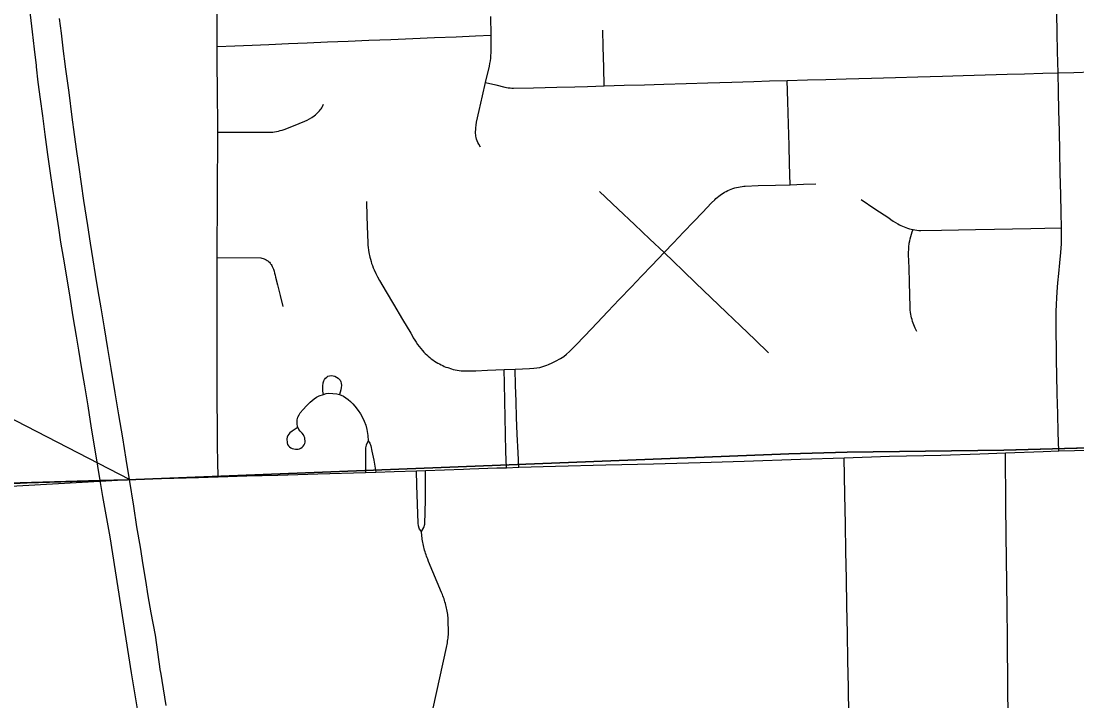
# Model space of a CAD drawing. Extents: x 0 to 34, y 0 to 22.
# Drawn here: x 6.11 to 6.4399, y 20.3953 to 20.6078 of the extents above; entities that cross this region are included whole.
import ezdxf

# ---------------------------------------------------------------- set-up
doc = ezdxf.new("R2010")
doc.units = 0
for name, color, linetype in [('GM_X_City_Street', 7, 'Continuous'), ('GM_X_Corporation', 7, 'Continuous'), ('GM_X_County_Road', 7, 'Continuous'), ('GM_X_Interstate_Route', 7, 'Continuous'), ('GM_X_Rail_Line_Text', 7, 'Continuous'), ('GM_X_Township', 7, 'Continuous'), ('GM_X_Unincorporated', 7, 'Continuous'), ('SH_Cut_Line', 7, 'Continuous'), ('SH_Text', 7, 'Continuous')]:
    doc.layers.add(name, color=color, linetype=linetype)

msp = doc.modelspace()

# ---------------------------------------------------------------- linework, layer by layer
at = {"layer": 'GM_X_City_Street'}
for points in [[(6.17152, 20.46534), (6.17145, 20.47001), (6.17132, 20.47505), (6.17123, 20.49513), (6.17119, 20.5003), (6.17123, 20.53392), (6.17139, 20.57306), (6.1713, 20.58763), (6.17126, 20.59294), (6.17122, 20.59986), (6.17104, 20.64136)], [(6.2535, 20.56832), (6.25297, 20.56931), (6.25274, 20.56983), (6.25252, 20.57035), (6.25233, 20.57088), (6.25216, 20.57142), (6.25208, 20.57184), (6.25203, 20.57226), (6.25199, 20.57268), (6.25204, 20.57438), (6.25213, 20.57522), (6.25229, 20.57618), (6.25314, 20.57986), (6.25418, 20.58437), (6.25514, 20.58856), (6.25633, 20.59364), (6.25648, 20.59448), (6.25661, 20.59532), (6.25672, 20.59617), (6.2568, 20.59701), (6.25687, 20.59786), (6.25691, 20.59871), (6.25687, 20.60333), (6.25679, 20.60919)], [(6.43425, 20.47345), (6.43406, 20.4792), (6.43394, 20.48503), (6.43381, 20.49125), (6.43369, 20.4972), (6.4336, 20.50173), (6.43352, 20.50565), (6.43344, 20.5103), (6.43341, 20.51402), (6.43348, 20.51694), (6.43356, 20.51932), (6.43364, 20.52116), (6.43379, 20.52312), (6.43402, 20.52592), (6.43425, 20.52884), (6.43461, 20.53219), (6.43494, 20.5354), (6.43509, 20.5382), (6.43514, 20.54319), (6.43503, 20.54792), (6.43491, 20.55352), (6.43475, 20.56032), (6.4346, 20.567), (6.43445, 20.57337), (6.43431, 20.57982), (6.43417, 20.58577), (6.43404, 20.59159), (6.4339, 20.59825), (6.43377, 20.60412), (6.43364, 20.61023)], [(6.2922, 20.58751), (6.29206, 20.59328), (6.29188, 20.59969), (6.29173, 20.60491)], [(6.17122, 20.59986), (6.17673, 20.60008), (6.18216, 20.6003), (6.18742, 20.60051), (6.19351, 20.60076), (6.19939, 20.601), (6.20573, 20.60126), (6.21217, 20.60152), (6.2186, 20.60178), (6.22556, 20.60206), (6.23241, 20.60234), (6.23913, 20.60261), (6.24589, 20.60289), (6.25195, 20.60313), (6.25687, 20.60333)], [(6.25514, 20.58856), (6.25831, 20.58782), (6.26113, 20.58715), (6.26167, 20.58704), (6.26222, 20.58695), (6.26277, 20.58687), (6.26333, 20.58682), (6.26389, 20.58679), (6.27011, 20.5869), (6.27743, 20.5871), (6.28297, 20.58726), (6.287, 20.58737), (6.2922, 20.58751), (6.29847, 20.5877), (6.30481, 20.58789), (6.31081, 20.58807), (6.31781, 20.58828), (6.32456, 20.58849), (6.33207, 20.58871), (6.33896, 20.58892), (6.3439, 20.58907), (6.34943, 20.58924), (6.3557, 20.58941), (6.36149, 20.58957), (6.36787, 20.58975), (6.37571, 20.58997), (6.38326, 20.59018), (6.39022, 20.59037), (6.39795, 20.59059), (6.40441, 20.59077), (6.41125, 20.59096), (6.41818, 20.59115), (6.42357, 20.5913), (6.42925, 20.59146), (6.43404, 20.59159), (6.43903, 20.59173), (6.44449, 20.59189)], [(6.35033, 20.55665), (6.35015, 20.56319), (6.34999, 20.56889), (6.34981, 20.57553), (6.34961, 20.58269), (6.34943, 20.58924)], [(6.17139, 20.57306), (6.18858, 20.5731), (6.18918, 20.57318), (6.18978, 20.57327), (6.19037, 20.57339), (6.19096, 20.57353), (6.19154, 20.57369), (6.19212, 20.57387), (6.19511, 20.57506), (6.19867, 20.57648), (6.19941, 20.57686), (6.20013, 20.57726), (6.20084, 20.57769), (6.20153, 20.57814), (6.20196, 20.57851), (6.20238, 20.5789), (6.20279, 20.5793), (6.20318, 20.57971), (6.20344, 20.58002), (6.20369, 20.58035), (6.20392, 20.58069), (6.20414, 20.58104), (6.2045, 20.58177)], [(6.2179, 20.55136), (6.21803, 20.54667), (6.21818, 20.54093), (6.21829, 20.53853), (6.21835, 20.53775), (6.21844, 20.53698), (6.21854, 20.53623), (6.21867, 20.53545), (6.21898, 20.53401), (6.21915, 20.53335), (6.21932, 20.53268), (6.21951, 20.53201), (6.21975, 20.53134), (6.21999, 20.5307), (6.22027, 20.53007), (6.2208, 20.52893), (6.22136, 20.52783), (6.22196, 20.52672), (6.22409, 20.52315), (6.22638, 20.51929), (6.22919, 20.51455), (6.23175, 20.51026), (6.23214, 20.50952), (6.23254, 20.50881), (6.23298, 20.5081), (6.23343, 20.50741), (6.23388, 20.50673), (6.23437, 20.50608), (6.23487, 20.50541), (6.2354, 20.50479), (6.23582, 20.50432), (6.23627, 20.50388), (6.23672, 20.50345), (6.23719, 20.50302), (6.23766, 20.50263), (6.23816, 20.50225), (6.23867, 20.50188), (6.23919, 20.50154), (6.23971, 20.50119), (6.2402, 20.50089), (6.2407, 20.50061), (6.24119, 20.50035), (6.24171, 20.5001), (6.24222, 20.49986), (6.24274, 20.49966), (6.24328, 20.49947), (6.24442, 20.49911), (6.24502, 20.49893), (6.2456, 20.4988), (6.24623, 20.49867), (6.24683, 20.49857), (6.24745, 20.49848), (6.24961, 20.49844), (6.2521, 20.4985), (6.25572, 20.49865), (6.2609, 20.49887), (6.26435, 20.49899), (6.2667, 20.49908), (6.26881, 20.49917), (6.27019, 20.49926), (6.27111, 20.49937), (6.27203, 20.49954), (6.27304, 20.49985), (6.27423, 20.50023), (6.27482, 20.50044), (6.27595, 20.50093), (6.27702, 20.50146), (6.27858, 20.50232), (6.27955, 20.50297), (6.28046, 20.50367), (6.28133, 20.50447), (6.28229, 20.50544), (6.28326, 20.50641), (6.28615, 20.50944), (6.28996, 20.51342), (6.29333, 20.51696), (6.29691, 20.52072), (6.3007, 20.52469), (6.30386, 20.52801), (6.30711, 20.53141), (6.31091, 20.5354), (6.31382, 20.53844), (6.31703, 20.5418), (6.32022, 20.54514), (6.32293, 20.54798), (6.32578, 20.55096), (6.32673, 20.55195), (6.32713, 20.55233), (6.32755, 20.55269), (6.32798, 20.55304), (6.32842, 20.55338), (6.32887, 20.55369), (6.32934, 20.55399), (6.32982, 20.55428), (6.3303, 20.55454), (6.33083, 20.5548), (6.33136, 20.55503), (6.3319, 20.55524), (6.33245, 20.55543), (6.333, 20.55561), (6.33357, 20.55576), (6.33413, 20.5559), (6.3347, 20.55601), (6.33527, 20.55611), (6.33585, 20.55618), (6.33628, 20.55623), (6.34034, 20.55636), (6.34575, 20.55651), (6.35033, 20.55665), (6.35452, 20.55677), (6.35831, 20.55688)], [(6.29073, 20.55454), (6.2966, 20.54898), (6.30167, 20.54416), (6.30647, 20.53961), (6.31091, 20.5354)], [(6.37251, 20.55198), (6.37679, 20.54913), (6.38112, 20.54625), (6.38181, 20.54576), (6.38251, 20.54529), (6.38323, 20.54484), (6.38395, 20.54441), (6.38444, 20.54414), (6.38494, 20.54389), (6.38546, 20.54365), (6.38597, 20.54343), (6.3865, 20.54323), (6.38703, 20.54305), (6.38757, 20.54289), (6.38811, 20.54274), (6.38872, 20.54261), (6.38933, 20.5425), (6.38995, 20.54241), (6.39057, 20.54235), (6.39119, 20.54231), (6.39763, 20.54242), (6.4029, 20.54253), (6.40822, 20.54264), (6.41416, 20.54276), (6.41986, 20.54288), (6.42552, 20.543), (6.4299, 20.54309), (6.43514, 20.54319)], [(6.38989, 20.51078), (6.38938, 20.5118), (6.38914, 20.51232), (6.38893, 20.51285), (6.38873, 20.51338), (6.38855, 20.51393), (6.3884, 20.51448), (6.38826, 20.51503), (6.38813, 20.51559), (6.38803, 20.51615), (6.38794, 20.51672), (6.38786, 20.51754), (6.3878, 20.51838), (6.3877, 20.52222), (6.38759, 20.52607), (6.38747, 20.53066), (6.38735, 20.53484), (6.3874, 20.53715), (6.38753, 20.53833), (6.38768, 20.53905), (6.38785, 20.53977), (6.38804, 20.54049), (6.38825, 20.5412), (6.38848, 20.54191), (6.38872, 20.54261)], [(6.31091, 20.5354), (6.31384, 20.53259), (6.31686, 20.5297), (6.32088, 20.52584), (6.32552, 20.52139), (6.33037, 20.51674), (6.33477, 20.51252), (6.33934, 20.50814), (6.34353, 20.50412)], [(6.17123, 20.53392), (6.18485, 20.53378), (6.18522, 20.5337), (6.18558, 20.53359), (6.18594, 20.53346), (6.18629, 20.53331), (6.18656, 20.53316), (6.18683, 20.53299), (6.18708, 20.53281), (6.18732, 20.53261), (6.18754, 20.53239), (6.18776, 20.53216), (6.18795, 20.53191), (6.18813, 20.53165), (6.18829, 20.53139), (6.18844, 20.53111), (6.18856, 20.53082), (6.18879, 20.53022), (6.189, 20.52962), (6.18918, 20.52901), (6.18933, 20.52838), (6.18946, 20.52776), (6.19007, 20.52532), (6.1909, 20.52202), (6.19175, 20.51861)], [(6.26166, 20.4682), (6.26147, 20.47326), (6.26135, 20.47863), (6.26123, 20.48392), (6.26111, 20.4891), (6.26099, 20.49451), (6.2609, 20.49887)], [(6.26549, 20.46831), (6.26527, 20.47289), (6.265, 20.47863), (6.26483, 20.48385), (6.26467, 20.48888), (6.26451, 20.49395), (6.26435, 20.49899)], [(6.20443, 20.49111), (6.20429, 20.49213), (6.20424, 20.49365), (6.20434, 20.49475), (6.20452, 20.49529), (6.20476, 20.49577), (6.20508, 20.49617), (6.20546, 20.4965), (6.20587, 20.49676), (6.20631, 20.49692), (6.20701, 20.49698), (6.20751, 20.49693), (6.20805, 20.49676), (6.20857, 20.49652), (6.20904, 20.49621), (6.20939, 20.49589), (6.20968, 20.4955), (6.20989, 20.49507), (6.21002, 20.49461), (6.21008, 20.49393), (6.21002, 20.49326), (6.20988, 20.49254), (6.20946, 20.49106)], [(6.19623, 20.48064), (6.19464, 20.4796), (6.19399, 20.4791), (6.19365, 20.4787), (6.19336, 20.47825), (6.19315, 20.47776), (6.19302, 20.47725), (6.19309, 20.47592), (6.19326, 20.47548), (6.19352, 20.47507), (6.19384, 20.47471), (6.19421, 20.47442), (6.19464, 20.4742), (6.19517, 20.47404), (6.19567, 20.47396), (6.19651, 20.47401), (6.19697, 20.47412), (6.19741, 20.47431), (6.19779, 20.47457), (6.19813, 20.47491), (6.1984, 20.47531), (6.19859, 20.47574), (6.19871, 20.4762), (6.19864, 20.47748), (6.19847, 20.47797), (6.19817, 20.47848), (6.19779, 20.47894), (6.19713, 20.47961), (6.19673, 20.48016), (6.19636, 20.48106), (6.19621, 20.48188), (6.19627, 20.48316), (6.19648, 20.48396), (6.19681, 20.4847), (6.19718, 20.48531), (6.1981, 20.48641), (6.19916, 20.48752), (6.20033, 20.48865), (6.20154, 20.48972), (6.20232, 20.4902), (6.20314, 20.49062), (6.20443, 20.49111), (6.20532, 20.49135), (6.20614, 20.49146), (6.20864, 20.4913), (6.20946, 20.49106), (6.21067, 20.4905), (6.21144, 20.49005), (6.21216, 20.48954), (6.21292, 20.48889), (6.21364, 20.48819), (6.21429, 20.48744), (6.21528, 20.48612), (6.216, 20.48505), (6.21664, 20.48393), (6.21719, 20.48273), (6.21765, 20.48146), (6.21803, 20.48016), (6.21832, 20.47827), (6.21846, 20.47656)], [(6.21846, 20.47656), (6.21776, 20.47527), (6.21757, 20.47443), (6.21762, 20.46928), (6.21758, 20.4667)], [(6.21846, 20.47656), (6.21897, 20.47586), (6.21927, 20.47504), (6.21961, 20.47331), (6.22015, 20.4705), (6.22085, 20.4668)], [(6.42002, 20.28411), (6.41942, 20.32526), (6.41915, 20.33841), (6.41889, 20.35751), (6.41866, 20.37425), (6.41855, 20.38259), (6.41845, 20.39087), (6.41835, 20.39909), (6.41826, 20.41527), (6.41818, 20.424), (6.41804, 20.43226), (6.41782, 20.44708), (6.41777, 20.45658), (6.41766, 20.4728)], [(6.37096, 20.28419), (6.36915, 20.36558), (6.369, 20.37399), (6.36884, 20.38246), (6.36868, 20.39087), (6.36852, 20.39948), (6.36837, 20.40793), (6.3682, 20.41647), (6.36805, 20.425), (6.36789, 20.43351), (6.36773, 20.44195), (6.36757, 20.45053), (6.3674, 20.45985), (6.36716, 20.47131)], [(6.23507, 20.4483), (6.23451, 20.44898), (6.23436, 20.44934), (6.23418, 20.45), (6.23405, 20.4509), (6.23368, 20.46276), (6.23348, 20.46719)], [(6.23507, 20.4483), (6.23583, 20.44953), (6.2361, 20.45053), (6.23637, 20.45811), (6.23634, 20.46727)], [(6.2367, 20.38357), (6.24291, 20.41201), (6.24301, 20.41249), (6.24311, 20.41298), (6.24319, 20.41347), (6.24327, 20.41396), (6.24334, 20.41445), (6.2434, 20.41494), (6.24345, 20.41543), (6.2435, 20.41593), (6.24354, 20.41642), (6.24346, 20.42088), (6.24341, 20.42137), (6.24335, 20.42187), (6.24328, 20.42236), (6.24321, 20.42285), (6.24312, 20.42334), (6.24303, 20.42383), (6.24292, 20.42431), (6.24281, 20.4248), (6.24269, 20.42528), (6.24256, 20.42576), (6.24243, 20.42623), (6.24228, 20.42671), (6.24213, 20.42718), (6.24197, 20.42765), (6.2418, 20.42811), (6.24162, 20.42858), (6.24139, 20.42915), (6.23732, 20.43886), (6.23703, 20.43957), (6.23685, 20.44004), (6.23668, 20.44051), (6.23651, 20.44098), (6.23636, 20.44146), (6.23621, 20.44194), (6.23607, 20.44241), (6.23594, 20.4429), (6.23582, 20.44338), (6.23571, 20.44387), (6.2356, 20.44435), (6.2355, 20.44484), (6.23542, 20.44533), (6.23534, 20.44583), (6.23527, 20.44632), (6.23521, 20.44681), (6.23515, 20.44731), (6.23511, 20.4478), (6.23507, 20.4483)]]:
    msp.add_lwpolyline(points, dxfattribs=at)
at = {"layer": 'GM_X_Corporation'}
msp.add_lwpolyline([(6.10157, 20.46321), (6.13454, 20.46419), (6.14318, 20.46445), (6.34991, 20.47249), (6.36809, 20.47307), (6.41713, 20.47364), (6.46674, 20.47499), (6.69534, 20.4811), (6.69433, 20.25178), (6.69881, 19.95316), (6.70502, 19.58201), (6.70762, 19.16786)], dxfattribs=at)
at = {"layer": 'GM_X_County_Road'}
for p, q in [((6.21758, 20.4667), (6.22085, 20.4668)), ((6.23348, 20.46719), (6.23634, 20.46727)), ((6.23634, 20.46727), (6.24823, 20.46772)), ((6.24823, 20.46772), (6.25022, 20.4678)), ((6.26166, 20.4682), (6.26549, 20.46831))]:
    msp.add_line(p, q, dxfattribs=at)
for points in [[(6.36716, 20.47131), (6.38137, 20.47179), (6.39739, 20.47216), (6.40959, 20.47256), (6.41766, 20.4728)], [(6.41766, 20.4728), (6.42941, 20.47325), (6.43425, 20.47345)], [(6.43425, 20.47345), (6.44891, 20.47377), (6.46047, 20.47411), (6.46728, 20.4742)], [(6.26549, 20.46831), (6.27693, 20.46864), (6.29275, 20.46904), (6.30757, 20.46942), (6.32215, 20.46985), (6.33599, 20.47026), (6.35356, 20.47086), (6.36716, 20.47131)], [(6.10532, 20.46316), (6.11187, 20.46344), (6.1259, 20.46391), (6.13463, 20.46421), (6.13935, 20.46436), (6.14384, 20.46451), (6.15381, 20.4648), (6.1654, 20.46514), (6.17152, 20.46534)], [(6.17152, 20.46534), (6.18054, 20.46561), (6.1902, 20.46591), (6.20272, 20.46626), (6.21758, 20.4667)], [(6.22085, 20.4668), (6.22653, 20.46697), (6.23348, 20.46719)], [(6.25022, 20.4678), (6.25864, 20.46811), (6.26166, 20.4682)]]:
    msp.add_lwpolyline(points, dxfattribs=at)
at = {"layer": 'GM_X_Interstate_Route'}
for points in [[(6.11472, 20.59393), (6.11412, 20.59902), (6.11351, 20.6044), (6.11291, 20.6097), (6.11229, 20.61512), (6.1117, 20.62079), (6.11108, 20.62679), (6.1105, 20.63243), (6.11, 20.63725), (6.10954, 20.64167)], [(6.12373, 20.59443), (6.12325, 20.59833), (6.12255, 20.60405), (6.122, 20.60862)], [(6.13463, 20.46421), (6.13398, 20.46864), (6.13303, 20.47438), (6.132, 20.4806), (6.13086, 20.48749), (6.12982, 20.4938), (6.12884, 20.49971), (6.12798, 20.50493), (6.12725, 20.50933), (6.12626, 20.51534), (6.12526, 20.52146), (6.12421, 20.52782), (6.1232, 20.53399), (6.12242, 20.53873), (6.1217, 20.54311), (6.12091, 20.54854), (6.11992, 20.55527), (6.11908, 20.561), (6.11833, 20.56609), (6.11751, 20.5723), (6.11672, 20.57821), (6.11605, 20.58333), (6.11533, 20.58869), (6.11478, 20.59343), (6.11472, 20.59393)], [(6.14384, 20.46451), (6.14284, 20.47089), (6.14173, 20.4775), (6.14053, 20.4847), (6.13938, 20.49161), (6.13811, 20.49916), (6.13706, 20.50546), (6.13599, 20.51189), (6.13494, 20.51812), (6.13407, 20.52349), (6.13324, 20.52855), (6.13248, 20.5332), (6.13166, 20.53842), (6.1308, 20.54388), (6.12956, 20.55174), (6.12884, 20.55686), (6.12809, 20.56216), (6.12741, 20.56699), (6.12669, 20.57231), (6.12596, 20.57776), (6.12493, 20.58544), (6.12385, 20.59346), (6.12373, 20.59443)], [(6.14447, 20.40403), (6.13774, 20.44662), (6.13548, 20.4592), (6.13463, 20.46421)], [(6.1536, 20.40428), (6.15356, 20.4045), (6.15193, 20.41584), (6.15064, 20.42284), (6.14971, 20.4281), (6.14897, 20.43292), (6.14815, 20.43779), (6.14726, 20.44339), (6.14617, 20.44969), (6.14515, 20.45619), (6.14384, 20.46451)], [(6.15029, 20.36912), (6.14447, 20.40403)], [(6.15534, 20.39382), (6.1536, 20.40428)]]:
    msp.add_lwpolyline(points, dxfattribs=at)
at = {"layer": 'GM_X_Rail_Line_Text'}
msp.add_lwpolyline([(8.9, 20.9), (4.27516, 20.9), (4.27475, 20.80739), (4.27534, 20.58948), (4.27522, 20.47097), (4.2757, 20.41631), (4.37341, 20.41813), (4.72752, 20.4267), (4.7877, 20.42788), (4.79081, 20.42795), (4.79449, 20.42802), (5.37238, 20.44113), (6.02351, 20.46032), (6.10247, 20.46324), (6.13454, 20.46419), (6.14318, 20.46445), (6.34991, 20.47249), (6.36809, 20.47307), (6.41713, 20.47364), (6.46674, 20.47499), (6.69534, 20.4811), (6.99108, 20.48711), (7.05001, 20.48828)], dxfattribs=at)
at = {"layer": 'GM_X_Township'}
msp.add_lwpolyline([(4.37341, 20.41813), (4.72752, 20.4267), (4.7877, 20.42788), (4.79081, 20.42795), (4.79449, 20.42802), (5.37238, 20.44113), (6.02351, 20.46032), (6.10247, 20.46324), (6.13454, 20.46419), (6.14318, 20.46445), (6.34991, 20.47249), (6.36809, 20.47307), (6.41713, 20.47364), (6.46674, 20.47499), (6.69534, 20.4811), (6.69577, 20.38797), (6.6972, 20.33895), (6.70046, 20.15267), (6.70176, 19.95589), (6.70342, 19.80339), (6.70464, 19.7337), (6.70537, 19.6821), (6.70963, 19.16766)], dxfattribs=at)
at = {"layer": 'GM_X_Unincorporated'}
msp.add_lwpolyline([(4.37341, 20.41813), (4.72752, 20.4267), (4.7877, 20.42788), (4.79081, 20.42795), (4.79449, 20.42802), (4.99492, 20.4316), (5.04517, 20.4325), (5.28697, 20.43682), (5.37238, 20.44113), (5.39325, 20.43926), (5.64598, 20.44636), (6.02351, 20.46032), (6.10157, 20.46321), (6.13454, 20.46419), (6.14318, 20.46445), (6.34991, 20.47249), (6.36809, 20.47307), (6.41713, 20.47364), (6.46674, 20.47499), (6.69534, 20.4811), (6.68487, 20.9), (4.27516, 20.9)], dxfattribs=at)
at = {"layer": 'SH_Cut_Line'}
msp.add_lwpolyline([(7.05001, 20.48828), (6.99108, 20.48711), (6.69534, 20.4811), (6.46674, 20.47499), (6.41713, 20.47364), (6.36809, 20.47307), (6.34991, 20.47249), (6.14318, 20.46445), (6.13454, 20.46419), (6.10247, 20.46324), (6.02351, 20.46032), (5.37238, 20.44113), (4.79449, 20.42802), (4.79081, 20.42795), (4.7877, 20.42788), (4.72752, 20.4267), (4.37341, 20.41813), (4.2757, 20.41631), (3.76027, 20.40736), (3.3226, 20.40192), (2.99803, 20.39937), (2.65087, 20.39662)], dxfattribs=at)
at = {"layer": 'SH_Text'}
msp.add_lwpolyline([(5.36424, 20.42069), (6.14384, 20.46451), (5.36424, 20.867)], close=True, dxfattribs=at)

doc.saveas('drawing.dxf')
